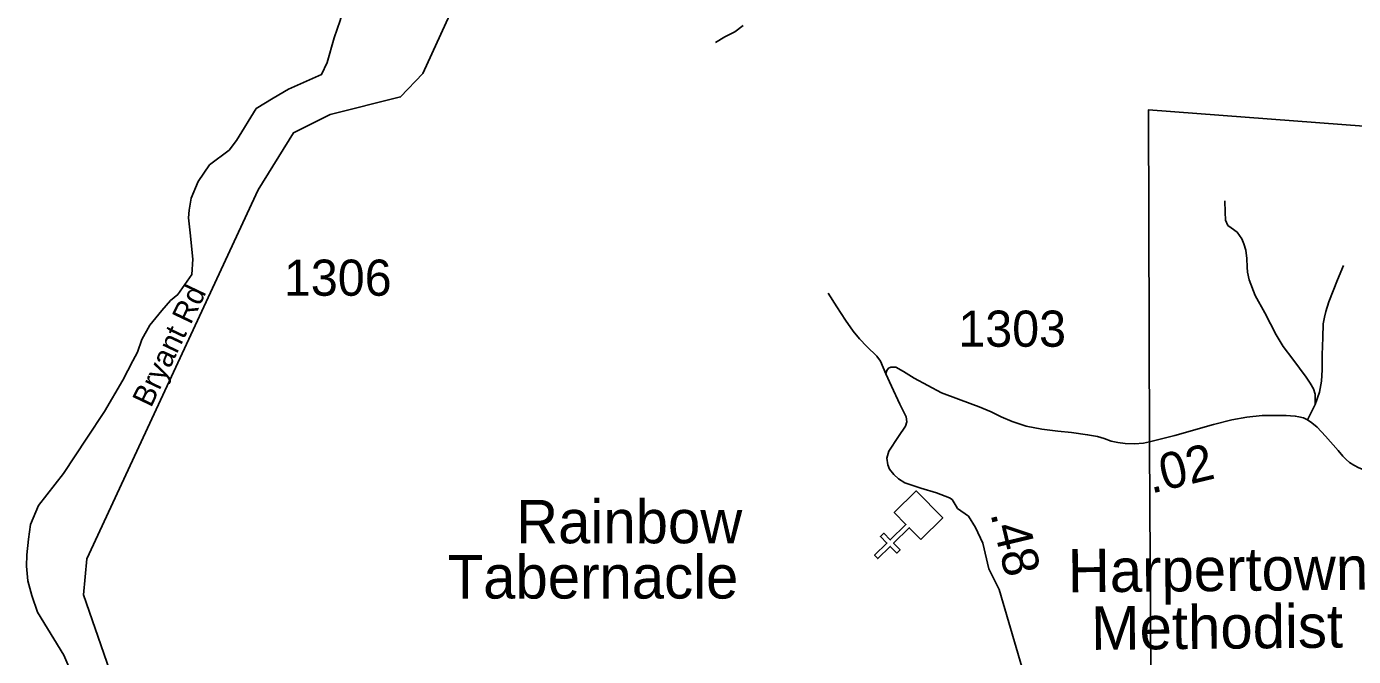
# Model space of a CAD drawing. Extents: x 1159738 to 1321356, y 736314 to 882035.
# Drawn here: x 1238087 to 1242668, y 801076 to 803253 of the extents above; entities that cross this region are included whole.
import ezdxf

# ---------------------------------------------------------------- set-up
doc = ezdxf.new("R2010")
doc.units = 0
for name, color, linetype in [('Exist Boundary Political City Limit New', 7, 'Continuous'), ('Exist Cultural Cemetery Label', 7, 'Continuous'), ('Exist Cultural Church CELL', 7, 'Continuous'), ('Exist Cultural Church Label', 7, 'Continuous'), ('Exist Hydrographic Creek Single Shore', 7, 'Continuous'), ('Exist Road Non-System Type 51', 7, 'Continuous'), ('Exist Road Secondary Mileage Hundredths English Label', 7, 'Continuous'), ('Exist Road Secondary Type 41 Attributed', 7, 'Continuous'), ('Exist Road Secondary Type 51 Attributed', 7, 'Continuous'), ('Exist Road Secondary Type 51 Label', 7, 'Continuous'), ('Exist Road Secondary Type 51 Number Label', 7, 'Continuous'), ('Map Preparation Boundary City Limit Buffer Line', 7, 'Continuous')]:
    doc.layers.add(name, color=color, linetype=linetype)

msp = doc.modelspace()

# ---------------------------------------------------------------- linework, layer by layer
at = {"layer": 'Exist Boundary Political City Limit New'}
for points in [[(1243795.3, 802826.1), (1241960.6, 802965.4), (1241963.5, 801807.6)], [(1241963.5, 801807.6), (1241975, 799796.7), (1241310.2, 799222.7), (1241276.9, 798813.8), (1241171.7, 798904.9), (1241134.8, 798963.2), (1241119.6, 799049.3), (1241119.6, 799140.4), (1240938.6, 799126.8), (1240796.5, 798825.2), (1240887.4, 798725.6), (1240810.7, 798544.5), (1241353.1, 797336.8)]]:
    msp.add_lwpolyline(points, dxfattribs=at)
at = {"layer": 'Exist Cultural Church CELL'}
msp.add_lwpolyline([(1241174.4, 801480.5), (1241134.3, 801521), (1241080.1, 801467.6), (1241102.5, 801444.8), (1241091.2, 801433.6), (1241068.7, 801456.4), (1241025.9, 801414.2), (1241014.6, 801425.6), (1241057.5, 801467.8), (1241035, 801490.6), (1241046.4, 801501.8), (1241068.8, 801479), (1241123.1, 801532.4), (1241082.7, 801573.6), (1241158.5, 801648.3), (1241250.2, 801555.3)], close=True, dxfattribs=at)
at = {"layer": 'Exist Hydrographic Creek Single Shore'}
msp.add_lwpolyline([(1238525.8, 798703.9), (1238884.7, 798736), (1238961.7, 798793.6), (1239108.4, 799177.6), (1239319.6, 799293.6), (1239416.1, 799493), (1239246.2, 799656.8), (1239072.5, 799832.6), (1239030.8, 799874.3), (1238871.9, 799951.8), (1238749.7, 800275), (1238485.7, 800707), (1238283.7, 801288.8), (1238295.7, 801413.4), (1238886.7, 802688.3), (1239008.7, 802886.1), (1239135.7, 802949.2), (1239378.7, 803009.9), (1239455.7, 803090.5), (1239579.6, 803363.7)], dxfattribs=at)
at = {"layer": 'Exist Road Non-System Type 51'}
for points in [[(1239148.6, 803213.5), (1239169.6, 803273.7), (1239188.7, 803338), (1239190.7, 803394.2), (1239177.7, 803468.5), (1239145.6, 803544.3)], [(1240560.6, 803256), (1240532.6, 803234.4), (1240497.5, 803216.8), (1240465.1, 803198.2)], [(1242223.5, 802650.8), (1242225, 802611.5), (1242226.1, 802583.3), (1242233.9, 802565.5), (1242245.4, 802557.6), (1242265.8, 802541.9), (1242282.1, 802518.9), (1242289.4, 802502.1), (1242295.7, 802480.1), (1242299.8, 802450.8), (1242301.3, 802421.2), (1242301.8, 802403.9), (1242307.6, 802377.8), (1242329, 802323.3), (1242361.5, 802263.1), (1242401.1, 802187.4), (1242425.1, 802146.9), (1242458.6, 802102.9), (1242504.6, 802041.2), (1242518.7, 802020.2), (1242529.7, 802000.9), (1242536, 801982), (1242536, 801947)], [(1242633.2, 802427.3), (1242612.8, 802378.1), (1242583, 802302), (1242572.5, 802268.5), (1242567.8, 802248.1), (1242563.7, 802226.1), (1242562.6, 802178.5), (1242560, 802118.1), (1242560, 802066.8), (1242557.4, 802027.6), (1242550.1, 801989.9), (1242536, 801947), (1242522.9, 801921), (1242509.7, 801893.4)], [(1241053.8, 802053.3), (1241034.8, 802096.2), (1241022.6, 802114.1), (1240988.3, 802146.7), (1240963.1, 802173.6), (1240940.2, 802200.6), (1240914.2, 802238.1), (1240884, 802284.6), (1240854.7, 802331.1)], [(1242509.7, 801893.4), (1242495.4, 801900.2), (1242479.2, 801904.4), (1242466.7, 801906.5), (1242450.4, 801908.1), (1242435.3, 801908.6), (1242352.1, 801908.6), (1242299.8, 801903.4), (1242248, 801893.4), (1242184.2, 801877.2), (1242051.6, 801839.2)], [(1242883.1, 801662.9), (1242836, 801678.4), (1242787.8, 801694.1), (1242725.1, 801713.5), (1242686.9, 801728.2), (1242668.6, 801737.6), (1242654.5, 801746.5), (1242643, 801756.4), (1242630.9, 801768.5), (1242614.7, 801787.8), (1242570.9, 801837.9), (1242542.2, 801868.3), (1242524.4, 801882.9), (1242509.7, 801893.4)]]:
    msp.add_lwpolyline(points, dxfattribs=at)
at = {"layer": 'Exist Road Secondary Type 41 Attributed'}
msp.add_lwpolyline([(1238300.8, 800882.6), (1238216, 801081), (1238125.5, 801229.3), (1238105.1, 801287.3), (1238092, 801337.9), (1238087.2, 801387.7), (1238088.5, 801427.6), (1238093.8, 801481.1), (1238100.9, 801532.6), (1238128.9, 801597.9), (1238214.5, 801708.8), (1238295.2, 801830.3), (1238356.8, 801922.8), (1238419.6, 802030.6), (1238453.9, 802097.9), (1238470.7, 802127.2), (1238485.1, 802171), (1238512.5, 802220.4), (1238554.4, 802271.3), (1238583.8, 802306), (1238609, 802326.9), (1238657.5, 802396), (1238661.7, 802449), (1238651.7, 802540.4), (1238646.2, 802592.1), (1238648.1, 802618.7), (1238655.8, 802659.7), (1238680, 802717), (1238719, 802775), (1238786.8, 802825.7), (1238811.9, 802858.8), (1238880.1, 802969.2), (1238938.1, 803005.1), (1238991.3, 803036.2), (1239105.8, 803087), (1239125.5, 803128.2), (1239148.6, 803213.5)], dxfattribs=at)
at = {"layer": 'Exist Road Secondary Type 51 Attributed'}
for points in [[(1241536.4, 800993.6), (1241445.3, 801307.1), (1241409.1, 801378.8), (1241387.9, 801467.5), (1241362.6, 801521.9), (1241338.6, 801560.5), (1241301.5, 801587.8), (1241296.2, 801595.3), (1241282.8, 801618.3), (1241273.3, 801623.8), (1241228.1, 801641.3), (1241174.3, 801657.9), (1241119.6, 801676.1), (1241096.7, 801690.4), (1241081.6, 801704.6), (1241066.6, 801722.9), (1241060.2, 801738.7), (1241057.1, 801760.9), (1241063.4, 801785.5), (1241097.1, 801836.1), (1241121.7, 801872), (1241125.5, 801886.4), (1241123.3, 801903.9), (1241101.9, 801947.8), (1241073.6, 802009.9), (1241053.8, 802053.3), (1241057, 802064.5), (1241062.9, 802072), (1241070.9, 802076.3), (1241088, 802076.3), (1241114.8, 802061.3), (1241151.1, 802037.8), (1241245.8, 801987.4), (1241353.9, 801946.7), (1241375.6, 801939), (1241416.8, 801921.7), (1241451.8, 801904.3), (1241490.1, 801888.5), (1241538.3, 801871.4), (1241592.3, 801861.7), (1241646.9, 801854.7), (1241694.2, 801850.5), (1241749.9, 801842), (1241783.7, 801836.1), (1241806.8, 801829.2), (1241831.2, 801820.5), (1241854.7, 801815.2), (1241879.3, 801812), (1241911.4, 801810.9), (1241942.7, 801813), (1241963.4, 801818)], [(1241963.4, 801818), (1242051.6, 801839.2)]]:
    msp.add_lwpolyline(points, dxfattribs=at)
at = {"layer": 'Map Preparation Boundary City Limit Buffer Line'}
for points in [[(1243795.3, 802826.1), (1241960.6, 802965.4), (1241963.5, 801807.6)], [(1241963.5, 801807.6), (1241975, 799796.7), (1241310.2, 799222.7), (1241276.9, 798813.8), (1241171.7, 798904.9), (1241134.8, 798963.2), (1241119.6, 799049.3), (1241119.6, 799140.4), (1240938.6, 799126.8), (1240796.5, 798825.2), (1240887.4, 798725.6), (1240810.7, 798544.5), (1241353.1, 797336.8)]]:
    msp.add_lwpolyline(points, dxfattribs=at)

# ---------------------------------------------------------------- texts
at = {"layer": 'Exist Cultural Cemetery Label'}
for s, p in [('Harpertown', (1241682.4, 801297.3)), ('Methodist', (1241763, 801098.8))]:
    msp.add_text(s, height=150, rotation=0.531, dxfattribs=at).set_placement(p)
at = {"layer": 'Exist Cultural Church Label'}
for s, p in [('Rainbow', (1239777.4, 801467.2)), ('Tabernacle', (1239541, 801276.2))]:
    msp.add_text(s, height=150, rotation=0, dxfattribs=at).set_placement(p)
at = {"layer": 'Exist Road Secondary Mileage Hundredths English Label'}
for s, rotation, p in [('.02', 13.5047, (1241969.4, 801638.4)), ('.48', 283.4304, (1241414, 801570))]:
    msp.add_text(s, height=125, rotation=rotation, dxfattribs=at).set_placement(p)
at = {"layer": 'Exist Road Secondary Type 51 Label'}
msp.add_text('Bryant Rd', height=75, rotation=64.4709, dxfattribs=at).set_placement((1238517, 801933.2))
at = {"layer": 'Exist Road Secondary Type 51 Number Label'}
for s, p in [('1306', (1238975.7, 802322.5)), ('1303', (1241303.8, 802146.3))]:
    msp.add_text(s, height=125, dxfattribs=at).set_placement(p)

doc.saveas('drawing.dxf')
